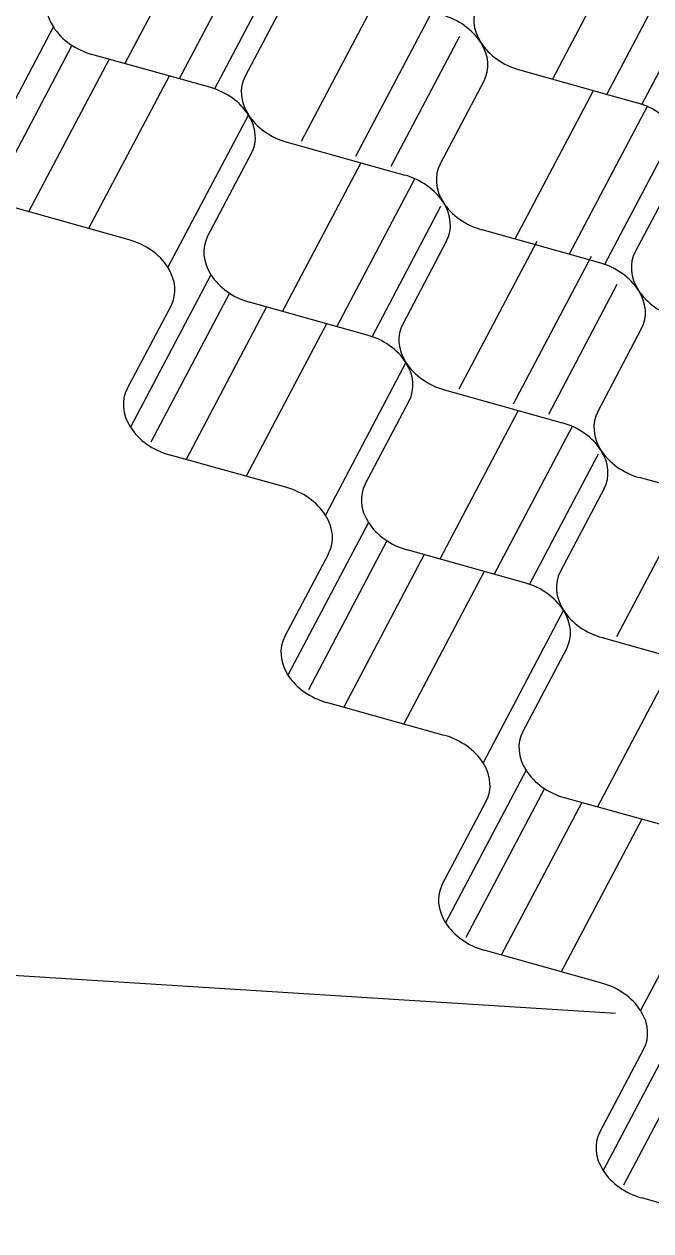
# Model space of a CAD drawing. Extents: x 638850 to 644908, y 297188 to 298900.
# Drawn here: x 639806.53 to 639824.3, y 297873.36 to 297907.57 of the extents above; entities that cross this region are included whole.
import ezdxf

# ---------------------------------------------------------------- set-up
doc = ezdxf.new("R2010")
doc.units = 0
doc.layers.add('1', color=7, linetype='Continuous')
doc.layers.add('2', color=7, linetype='Continuous')

msp = doc.modelspace()

# ---------------------------------------------------------------- linework, layer by layer
at = {"layer": '1'}
msp.add_line((639774.147, 297882.633), (639823.301, 297879.531), dxfattribs=at)
at = {"layer": '2'}
for p, q in [((639811.597, 297910.641), (639809.386, 297906.452)), ((639813.137, 297910.214), (639810.925, 297906.022)), ((639823.721, 297910.202), (639821.511, 297906.013)), ((639825.261, 297909.775), (639823.05, 297905.583)), ((639813.872, 297909.423), (639811.927, 297905.737)), ((639825.996, 297908.984), (639824.051, 297905.298)), ((639814.04, 297908.448), (639812.796, 297906.09)), ((639816.597, 297908.433), (639814.386, 297904.243)), ((639818.137, 297908.006), (639815.925, 297903.814)), ((639807.354, 297907.488), (639805.073, 297903.164)), ((639818.872, 297907.215), (639816.927, 297903.529)), ((639807.881, 297906.967), (639805.653, 297902.744)), ((639811.791, 297905.778), (639808.452, 297906.71)), ((639808.937, 297906.574), (639806.655, 297902.248)), ((639810.638, 297906.098), (639808.356, 297901.773)), ((639820.577, 297906.271), (639823.916, 297905.339)), ((639818.326, 297903.602), (639819.572, 297905.959)), ((639822.66, 297905.664), (639820.449, 297901.474)), ((639812.888, 297905.001), (639810.605, 297900.675)), ((639824.2, 297905.237), (639821.988, 297901.045)), ((639824.935, 297904.445), (639822.99, 297900.759)), ((639813.983, 297904.222), (639817.322, 297903.29)), ((639811.732, 297901.553), (639812.979, 297903.91)), ((639816.065, 297903.618), (639813.855, 297899.428)), ((639825.104, 297903.473), (639823.858, 297901.116)), ((639817.605, 297903.191), (639815.393, 297898.999)), ((639809.509, 297901.451), (639806.171, 297902.386)), ((639818.34, 297902.399), (639816.395, 297898.713)), ((639822.854, 297900.804), (639819.514, 297901.736)), ((639818.51, 297901.424), (639817.264, 297899.067)), ((639821.065, 297901.41), (639818.855, 297897.22)), ((639822.605, 297900.983), (639820.393, 297896.791)), ((639811.824, 297900.464), (639809.543, 297896.14)), ((639823.34, 297900.191), (639821.395, 297896.505)), ((639812.349, 297899.944), (639810.121, 297895.72)), ((639809.451, 297897.229), (639810.697, 297899.586)), ((639813.406, 297899.551), (639811.123, 297895.225)), ((639816.26, 297898.755), (639812.921, 297899.687)), ((639815.106, 297899.075), (639812.824, 297894.75)), ((639822.795, 297896.579), (639824.041, 297898.936)), ((639817.355, 297897.976), (639815.073, 297893.651)), ((639818.451, 297897.199), (639821.79, 297896.266)), ((639816.201, 297894.53), (639817.447, 297896.887)), ((639820.532, 297896.593), (639818.322, 297892.403)), ((639822.073, 297896.166), (639819.861, 297891.974)), ((639813.977, 297894.428), (639810.638, 297895.361)), ((639822.807, 297895.374), (639820.862, 297891.688)), ((639827.321, 297893.778), (639823.982, 297894.711)), ((639822.977, 297894.399), (639821.731, 297892.042)), ((639825.535, 297894.386), (639823.325, 297890.196)), ((639816.293, 297893.441), (639814.01, 297889.114)), ((639816.817, 297892.921), (639814.589, 297888.697)), ((639820.727, 297891.729), (639817.389, 297892.664)), ((639813.919, 297890.205), (639815.165, 297892.562)), ((639817.874, 297892.528), (639815.592, 297888.202)), ((639819.574, 297892.052), (639817.292, 297887.727)), ((639821.823, 297890.953), (639819.542, 297886.628)), ((639822.921, 297890.175), (639826.259, 297889.243)), ((639820.671, 297887.505), (639821.915, 297889.864)), ((639825.003, 297889.569), (639822.792, 297885.379)), ((639818.445, 297887.405), (639815.106, 297888.338)), ((639820.763, 297886.416), (639818.48, 297882.09)), ((639821.287, 297885.894), (639819.058, 297881.671)), ((639818.388, 297883.179), (639819.633, 297885.537)), ((639822.343, 297885.502), (639820.061, 297881.176)), ((639825.197, 297884.705), (639821.858, 297885.638)), ((639824.043, 297885.026), (639821.761, 297880.701)), ((639826.293, 297883.928), (639824.011, 297879.602)), ((639822.916, 297880.381), (639819.576, 297881.313)), ((639825.23, 297879.391), (639822.949, 297875.067)), ((639825.755, 297878.871), (639823.527, 297874.648)), ((639822.857, 297876.156), (639824.103, 297878.513)), ((639827.383, 297873.356), (639824.044, 297874.288))]:
    msp.add_line(p, q, dxfattribs=at)
for centre, start_param, end_param in [((639808.708, 297907.909), 6.186654, 7.077676), ((639820.832, 297907.47), 6.186654, 7.077676), ((639818.128, 297906.629), 3.936083, 4.827105), ((639808.708, 297907.909), 0.794491, 1.685512), ((639818.128, 297906.629), 3.045062, 3.936083), ((639820.832, 297907.47), 0.794491, 1.685512), ((639814.239, 297905.421), 6.186654, 7.077676), ((639811.534, 297904.581), 3.936083, 4.827105), ((639823.659, 297904.142), 3.936083, 4.827105), ((639811.534, 297904.581), 3.045062, 3.936083), ((639814.239, 297905.421), 0.794491, 1.685512), ((639819.77, 297902.933), 6.186654, 7.077676), ((639817.066, 297902.093), 3.936083, 4.827105), ((639817.066, 297902.093), 3.045062, 3.936083), ((639819.77, 297902.933), 0.794491, 1.685512), ((639813.176, 297900.884), 6.186654, 7.077676), ((639809.252, 297900.255), 3.936083, 4.827105), ((639825.301, 297900.446), 6.186654, 7.077676), ((639809.252, 297900.255), 3.045062, 3.936083), ((639822.597, 297899.605), 3.936083, 4.827105), ((639813.176, 297900.884), 0.794491, 1.685512), ((639822.597, 297899.605), 3.045062, 3.936083), ((639825.301, 297900.446), 0.794491, 1.685512), ((639818.708, 297898.397), 6.186654, 7.077676), ((639816.003, 297897.556), 3.936083, 4.827105), ((639816.003, 297897.556), 3.045062, 3.936083), ((639818.708, 297898.397), 0.794491, 1.685512), ((639810.894, 297896.559), 6.186654, 7.077676), ((639824.239, 297895.909), 6.186654, 7.077676), ((639810.894, 297896.559), 0.794491, 1.685512), ((639821.534, 297895.069), 3.936083, 4.827105), ((639824.239, 297895.909), 0.794491, 1.685512), ((639821.534, 297895.069), 3.045062, 3.936083), ((639813.721, 297893.231), 3.936083, 4.827105), ((639817.645, 297893.86), 6.186654, 7.077676), ((639813.721, 297893.231), 3.045062, 3.936083), ((639817.645, 297893.86), 0.794491, 1.685512), ((639823.176, 297891.373), 6.186654, 7.077676), ((639820.472, 297890.532), 3.936083, 4.827105), ((639820.472, 297890.532), 3.045062, 3.936083), ((639823.176, 297891.373), 0.794491, 1.685512), ((639815.363, 297889.535), 6.186654, 7.077676), ((639815.363, 297889.535), 0.794491, 1.685512), ((639818.19, 297886.207), 3.936083, 4.827105), ((639822.114, 297886.836), 6.186654, 7.077676), ((639818.19, 297886.207), 3.045062, 3.936083), ((639822.114, 297886.836), 0.794491, 1.685512), ((639819.832, 297882.511), 6.186654, 7.077676), ((639819.832, 297882.511), 0.794491, 1.685512), ((639822.659, 297879.183), 3.936083, 4.827105), ((639822.659, 297879.183), 3.045062, 3.936083), ((639824.3, 297875.487), 6.186654, 7.077676), ((639824.3, 297875.487), 0.794491, 1.685512)]:
    msp.add_ellipse(centre, major_axis=(-1.492, 0.562), ratio=0.764477, start_param=start_param, end_param=end_param, dxfattribs=at)

doc.saveas('drawing.dxf')
